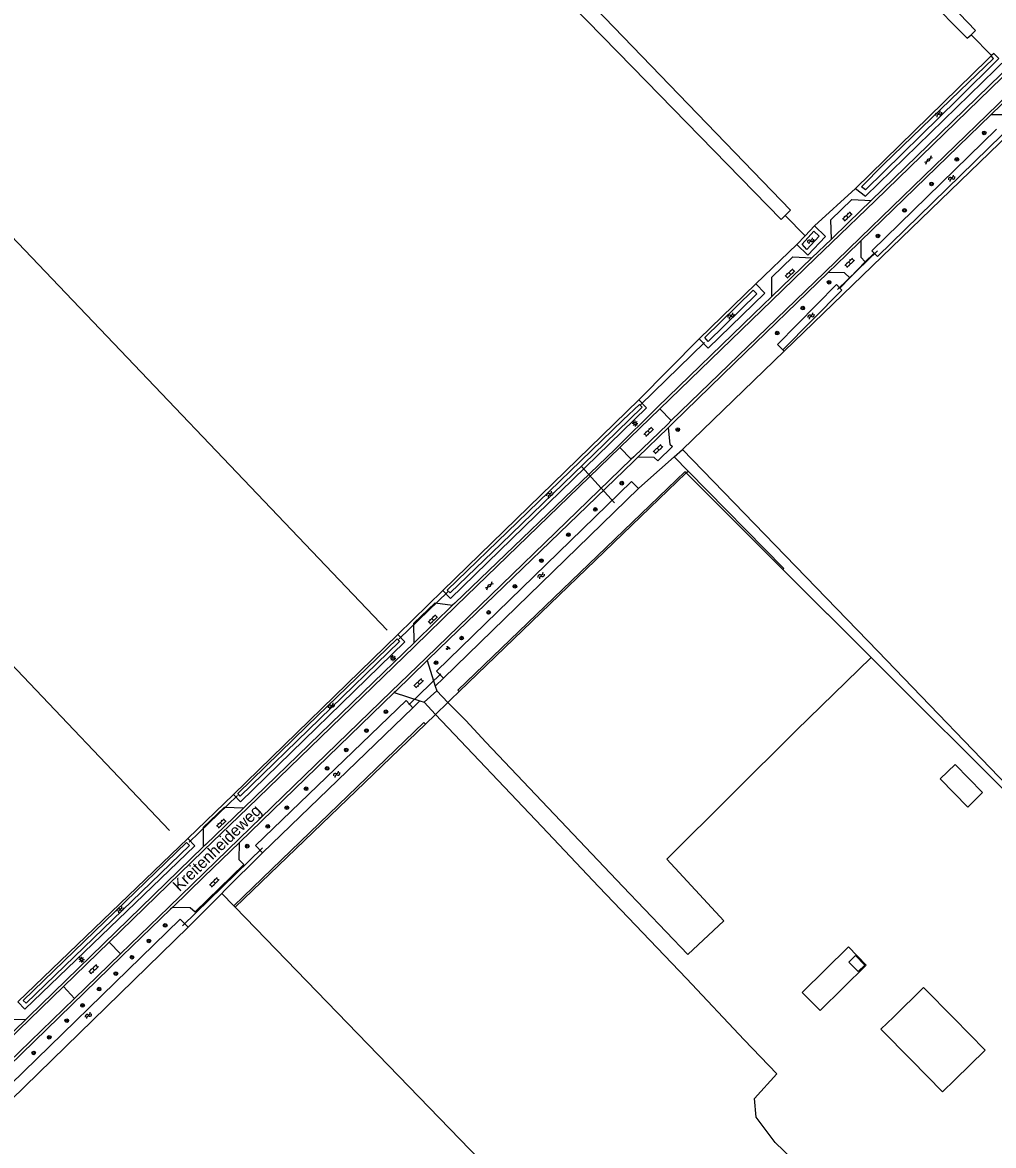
# Model space of a CAD drawing. Extents: x 136000 to 141000, y 400494 to 402006.
# Drawn here: x 140079.6 to 140289.3, y 400764.2 to 401006.8 of the extents above; entities that cross this region are included whole.
import ezdxf

# ---------------------------------------------------------------- set-up
doc = ezdxf.new("R2010")
doc.units = 0
for name, color, linetype in [('gg-afsc-draadraster', 7, 'Continuous'), ('gg-afsc-hekwerk', 7, 'Continuous'), ('gg-afsc-lijn draadraster', 7, 'Continuous'), ('gg-anno-openbare ruimte label', 7, 'Continuous'), ('gg-bbg-bijgebouw', 7, 'Continuous'), ('gg-bbg-gedigitaliseerde bijgebouw', 7, 'Continuous'), ('gg-bbg-luifel en loopbrug', 7, 'Continuous'), ('gg-knt-bronhoudergrens', 7, 'Continuous'), ('gg-knt-verharding', 7, 'Continuous'), ('gg-kntw-bovenkant insteek waterloop', 7, 'Continuous'), ('gg-kntw-midden sloot', 7, 'Continuous'), ('gg-kntw-waterlijn', 7, 'Continuous'), ('gg-kwrk-duiker nz buis', 7, 'Continuous'), ('gt-grn-groengrens', 7, 'Continuous'), ('gt-grn-vlakafsluiter', 7, 'Continuous'), ('gt-grn-weggrens', 7, 'Continuous'), ('gt-symb-boom', 7, 'Continuous'), ('gt-symb-gesloten verharding', 7, 'Continuous'), ('gt-symb-groenvak', 7, 'Continuous'), ('gt-symb-klinker verharding', 7, 'Continuous'), ('gt-symb-lichtmast', 7, 'Continuous'), ('gt-symb-watersymbool', 7, 'Continuous'), ('gx-grn-maaiveld', 7, 'Continuous')]:
    doc.layers.add(name, color=color, linetype=linetype)

# ---------------------------------------------------------------- blocks, each defined once
blk = doc.blocks.new('gt0-WA')
at = {"layer": 'gt-symb-watersymbool'}
for centre, start, end in [((-0.32, 0.02), 28.0725, 151.9275), ((0.43, 0.42), 208.0725, 331.9275), ((-0.32, -0.43), 28.0725, 151.9275), ((0.43, -0.03), 208.0725, 331.9275)]:
    blk.add_arc(centre, 0.425, start, end, dxfattribs=at)
blk = doc.blocks.new('gt0-BOOM')
at = {"layer": 'gt-symb-boom'}
for radius in [0.4, 0.2]:
    blk.add_circle((0, 0), radius, dxfattribs=at)
blk = doc.blocks.new('gt0-GESVH1')
at = {"layer": 'gt-symb-gesloten verharding'}
for p, q in [((-0.99, -0.26), (0.01, 0.24)), ((0.01, -0.26), (-0.99, 0.24)), ((0.01, 0.24), (1.01, -0.26)), ((1.01, 0.24), (0.01, -0.26))]:
    blk.add_line(p, q, dxfattribs=at)
blk = doc.blocks.new('gt0-KL1')
at = {"layer": 'gt-symb-klinker verharding'}
for p, q in [((-1.15, 0.3), (1.15, 0.3)), ((-1, -0.3), (-1, 0.3)), ((-0.5, 0.3), (-0.5, 0.45)), ((0, -0.3), (0, 0.3)), ((0.5, 0.3), (0.5, 0.45)), ((1, -0.3), (1, 0.3)), ((-1.15, -0.3), (1.15, -0.3)), ((-0.5, -0.45), (-0.5, -0.3)), ((0.5, -0.45), (0.5, -0.3))]:
    blk.add_line(p, q, dxfattribs=at)
blk = doc.blocks.new('gt0-LMAST')
at = {"layer": 'gt-symb-lichtmast'}
for p, q in [((-0.18, 0.17), (-0.45, 0.44)), ((-0.01, 0.25), (-0.01, 0.62)), ((0.17, 0.17), (0.44, 0.44)), ((-0.26, 0), (-0.63, 0)), ((-0.18, -0.18), (-0.45, -0.45)), ((-0.01, -0.25), (-0.01, -0.63)), ((0.44, -0.45), (0.17, -0.18)), ((0.24, 0), (0.62, 0))]:
    blk.add_line(p, q, dxfattribs=at)
blk.add_circle((-0.01, 0), 0.25, dxfattribs=at)
blk = doc.blocks.new('gt0-GRVAK')
at = {"layer": 'gt-symb-groenvak'}
for p, q in [((-0.11, 0.19), (-0.23, 0.24)), ((-0.18, 0.15), (0.09, 0.15)), ((-0.09, 0.21), (-0.16, 0.32)), ((-0.05, 0.21), (-0.05, 0.39)), ((0, 0.21), (0.06, 0.32)), ((0.02, 0.19), (0.13, 0.24)), ((0.26, -0.05), (0.2, 0.06)), ((0.3, -0.05), (0.3, 0.13)), ((0.35, -0.05), (0.41, 0.06)), ((-0.24, -0.23), (-0.36, -0.18)), ((-0.32, -0.26), (-0.05, -0.26)), ((-0.23, -0.21), (-0.29, -0.09)), ((-0.18, -0.2), (-0.18, -0.02)), ((-0.14, -0.21), (-0.07, -0.09)), ((-0.12, -0.23), (0, -0.18)), ((0.24, -0.07), (0.12, -0.02)), ((0.17, -0.11), (0.44, -0.11)), ((0.37, -0.07), (0.49, -0.02))]:
    blk.add_line(p, q, dxfattribs=at)

msp = doc.modelspace()

# ---------------------------------------------------------------- linework, layer by layer
at = {"layer": 'gg-afsc-draadraster'}
msp.add_line((140123.29, 400819.27), (140131.45, 400827.44), dxfattribs=at)
at = {"layer": 'gg-afsc-hekwerk'}
for p, q in [((140222.95, 400909.49), (140173.96, 400862.26)), ((140222.95, 400909.49), (140173.96, 400862.26)), ((140243.82, 400888.66), (140222.95, 400909.49)), ((140243.82, 400888.66), (140222.95, 400909.49)), ((140263.33, 400869.19), (140243.82, 400888.66)), ((140296.23, 400836.35), (140263.33, 400869.19)), ((140296.23, 400836.35), (140263.33, 400869.19)), ((140172.17, 400860.53), (140171.52, 400859.91)), ((140172.17, 400860.53), (140171.52, 400859.91)), ((140173.96, 400862.26), (140172.17, 400860.53)), ((140173.96, 400862.26), (140172.17, 400860.53)), ((140171.52, 400859.91), (140168.85, 400857.33)), ((140171.52, 400859.91), (140168.85, 400857.33)), ((140168.85, 400857.33), (140166.66, 400855.22)), ((140168.85, 400857.33), (140166.66, 400855.22)), ((140166.66, 400855.22), (140125.58, 400815.69)), ((140166.66, 400855.22), (140125.58, 400815.69)), ((140125.58, 400815.69), (140234.71, 400702.93)), ((140125.58, 400815.69), (140234.71, 400702.93))]:
    msp.add_line(p, q, dxfattribs=at)
at = {"layer": 'gg-afsc-lijn draadraster'}
msp.add_line((140123.29, 400819.27), (140131.45, 400827.44), dxfattribs=at)
at = {"layer": 'gg-bbg-bijgebouw'}
msp.add_line((140260.08, 400801.76), (140258.1, 400803.83), dxfattribs=at)
for points in [[(140258.1, 400803.83), (140259.55, 400805.21), (140261.53, 400803.14), (140260.08, 400801.76)], [(140280.78, 400791.69), (140274.25, 400798.35), (140267.71, 400791.93)], [(140281.01, 400778.39), (140287.55, 400784.8), (140280.78, 400791.69)], [(140281.01, 400778.39), (140278.33, 400775.75), (140271.61, 400782.59)]]:
    msp.add_lwpolyline(points, dxfattribs=at)
at = {"layer": 'gg-bbg-gedigitaliseerde bijgebouw'}
for points in [[(140283.77, 400837.3), (140277.82, 400843.37), (140281.03, 400846.52), (140286.98, 400840.46), (140283.77, 400837.3)], [(140267.71, 400791.93), (140265.02, 400789.29), (140271.61, 400782.59)]]:
    msp.add_lwpolyline(points, dxfattribs=at)
at = {"layer": 'gg-bbg-luifel en loopbrug'}
msp.add_lwpolyline([(140251.88, 400793.35), (140261.87, 400803.15), (140258.02, 400807.08), (140248.03, 400797.27), (140251.88, 400793.35)], dxfattribs=at)
at = {"layer": 'gg-knt-bronhoudergrens'}
for p, q in [((140284.5, 401004.17), (140288.92, 400999.64)), ((140250.69, 400962.84), (140259.53, 400970.92)), ((140244.37, 400965.14), (140248.67, 400960.7)), ((140238.04, 400950.34), (140246.88, 400958.81)), ((140212.74, 400925.28), (140225.77, 400938.43)), ((140170.41, 400884.11), (140160.7, 400874.56)), ((140125.21, 400840.01), (140115.34, 400830.54)), ((140122.68, 400818.66), (140123.29, 400819.27)), ((140115.39, 400811.35), (140122.68, 400818.66)), ((140122.68, 400818.66), (140125.31, 400816))]:
    msp.add_line(p, q, dxfattribs=at)
for points in [[(140262.9, 400869.62), (140246.75, 400853.87), (140218.79, 400826.07), (140231.1, 400812.76), (140223.31, 400805.46), (140209.31, 400820.13), (140179.71, 400851.36), (140175.35, 400855.98), (140171.52, 400859.91)], [(140257.54, 400720.82), (140253.95, 400724.41), (140253.58, 400728.61), (140257.91, 400736.28), (140255.43, 400739.37), (140248.26, 400744.07), (140247.89, 400749.51), (140248.01, 400756.81), (140245.91, 400761.26), (140242.2, 400764.85), (140238.12, 400770.29), (140237.75, 400774.37), (140242.52, 400779.7), (140235.47, 400787.01), (140223.01, 400800.25), (140204.14, 400820.04), (140191.83, 400833.14), (140168.85, 400857.33)]]:
    msp.add_lwpolyline(points, dxfattribs=at)
at = {"layer": 'gg-knt-verharding'}
for p, q in [((140288.01, 400986.87), (140301.49, 401000)), ((140263.77, 400968.27), (140293.75, 400997.36)), ((140288.01, 400986.87), (140260.65, 400960.35)), ((140288.77, 400986.87), (140260.67, 400959.61)), ((140254.37, 400959.21), (140263.77, 400968.27)), ((140254.35, 400960.02), (140250.12, 400955.94)), ((140252.83, 400952.77), (140260.65, 400960.35)), ((140250.92, 400955.89), (140254.37, 400959.21)), ((140250.92, 400955.89), (140241.45, 400946.77)), ((140261.66, 400955.13), (140258.35, 400951.62)), ((140252.83, 400952.77), (140219.71, 400920.79)), ((140217.29, 400923.33), (140241.45, 400946.77)), ((140208.64, 400914.95), (140217.29, 400923.33)), ((140217.29, 400923.33), (140219.71, 400920.79)), ((140219.01, 400920.06), (140211.64, 400912.96)), ((140219.09, 400919.25), (140212.55, 400912.93)), ((140219.71, 400920.79), (140219.01, 400920.06)), ((140173.3, 400880.79), (140208.64, 400914.95)), ((140208.64, 400914.95), (140211.1, 400912.46)), ((140211.1, 400912.46), (140166.84, 400869.54)), ((140211.64, 400912.96), (140211.1, 400912.46)), ((140164.26, 400871.99), (140173.3, 400880.79)), ((140128.3, 400837.15), (140164.26, 400871.99)), ((140166.84, 400869.54), (140159.28, 400862.24)), ((140167.02, 400868.96), (140168.78, 400863.44)), ((140168.78, 400863.44), (140169.09, 400862.45)), ((140159.91, 400862.03), (140126.49, 400829.66)), ((140126.5, 400830.48), (140159.28, 400862.24)), ((140159.91, 400862.03), (140165.47, 400860.23)), ((140169.09, 400862.45), (140171.52, 400859.91)), ((140165.47, 400860.23), (140166.37, 400859.94)), ((140166.37, 400859.94), (140168.85, 400857.33)), ((140118.76, 400827.91), (140128.3, 400837.15)), ((140126.5, 400830.48), (140111.22, 400815.68)), ((140098.36, 400808.14), (140118.76, 400827.91)), ((140111.22, 400815.68), (140100.83, 400805.59)), ((140088.48, 400798.52), (140098.36, 400808.14)), ((140098.36, 400808.14), (140100.83, 400805.59)), ((140100.83, 400805.59), (140090.84, 400795.94)), ((140081.15, 400791.42), (140088.48, 400798.52)), ((140088.48, 400798.52), (140090.84, 400795.94)), ((140090.84, 400795.94), (140068.45, 400774.2)), ((140062.51, 400773.37), (140081.15, 400791.42))]:
    msp.add_line(p, q, dxfattribs=at)
for points in [[(140303.54, 401001.2), (140302.88, 401000.56), (140288.77, 400986.87)], [(140293.69, 400998.22), (140275.2, 400980.28), (140262.9, 400968.32)], [(140294.19, 400985.19), (140292.49, 400986.86), (140288.77, 400986.87)], [(140254.35, 400960.02), (140254.23, 400964.17), (140258.73, 400968.53), (140262.9, 400968.32)], [(140262.9, 400968.32), (140258.05, 400963.6), (140254.35, 400960.02)], [(140260.67, 400959.61), (140257.54, 400956.57), (140253.6, 400952.76)], [(140260.67, 400959.61), (140260.71, 400956.13), (140261.66, 400955.13)], [(140241.45, 400947.59), (140241.45, 400951.79), (140245.98, 400956.2), (140250.12, 400955.94)], [(140250.12, 400955.94), (140245.81, 400951.78), (140241.45, 400947.59)], [(140253.6, 400952.76), (140233.37, 400933.18), (140220.17, 400920.31), (140219.09, 400919.25)], [(140258.35, 400951.62), (140257.16, 400952.71), (140253.6, 400952.76)], [(140241.45, 400947.59), (140237.59, 400943.88), (140216.8, 400923.69), (140207.62, 400914.61), (140173.02, 400881.37), (140172.53, 400880.89)], [(140219.09, 400919.25), (140219.43, 400915.74), (140220, 400915.2), (140216.83, 400912.12), (140216.09, 400912.79), (140212.55, 400912.93)], [(140212.55, 400912.93), (140211.57, 400911.97), (140169.64, 400871.51), (140167.02, 400868.96)], [(140164.24, 400872.82), (140164.15, 400877.04), (140168.73, 400881.42), (140172.53, 400880.89)], [(140172.53, 400880.89), (140164.59, 400873.15), (140164.24, 400872.82)], [(140164.24, 400872.82), (140153.19, 400862.14), (140127.42, 400837.17)], [(140167.02, 400868.96), (140160.18, 400862.3), (140159.91, 400862.03)], [(140118.75, 400828.77), (140118.74, 400832.99), (140123.24, 400837.26), (140127.42, 400837.17)], [(140127.42, 400837.17), (140119.25, 400829.25), (140118.75, 400828.77)], [(140118.75, 400828.77), (140080.93, 400792.01), (140080.35, 400791.43)], [(140126.49, 400829.66), (140118.78, 400822.2), (140112.07, 400815.66)], [(140112.07, 400815.66), (140115.85, 400815.6), (140116.93, 400814.65), (140127.41, 400824.9), (140126.42, 400825.88), (140126.49, 400829.66)], [(140112.07, 400815.66), (140111.63, 400815.24), (140101.15, 400805.18), (140068.45, 400773.38)], [(140062.57, 400774.21), (140062.88, 400778.78), (140075.98, 400791.5), (140080.35, 400791.43)], [(140080.35, 400791.43), (140063.03, 400774.65), (140062.57, 400774.21)]]:
    msp.add_lwpolyline(points, dxfattribs=at)
at = {"layer": 'gg-kntw-bovenkant insteek waterloop'}
for p, q in [((140174.84, 401120.13), (140285.47, 401005.1)), ((140283.68, 401003.39), (140171.72, 401117.13)), ((140283.68, 401003.39), (140284.5, 401004.17)), ((140284.5, 401004.17), (140285.47, 401005.1)), ((140288.07, 400998.82), (140259.53, 400970.92)), ((140288.07, 400998.82), (140288.84, 400999.57)), ((140288.92, 400999.64), (140288.84, 400999.57)), ((140289.4, 401000.11), (140288.92, 400999.64)), ((140243.48, 400964.27), (140244.37, 400965.14)), ((140244.37, 400965.14), (140245.51, 400966.26)), ((140250.69, 400962.84), (140248.67, 400960.7)), ((140248.67, 400960.7), (140246.88, 400958.81)), ((140238.04, 400950.34), (140225.77, 400938.43)), ((140243.87, 400936.09), (140256.62, 400949.01)), ((140256.62, 400949.01), (140256.19, 400949.44)), ((140212.74, 400925.28), (140170.41, 400884.11)), ((140223.39, 400909.9), (140220.38, 400912.97)), ((140170.54, 400865.16), (140212.64, 400906.12)), ((140160.7, 400874.56), (140125.21, 400840.01)), ((140131.45, 400827.44), (140163.97, 400858.77)), ((140115.34, 400830.54), (140078.6, 400795.22)), ((140073.08, 400770.12), (140115.39, 400811.35))]:
    msp.add_line(p, q, dxfattribs=at)
for points in [[(140245.51, 400966.26), (140189.29, 401024.62), (140133.31, 401082.73)], [(140243.48, 400964.27), (140211.35, 400997.18), (140175.32, 401034.1), (140151.11, 401058.78), (140130.39, 401079.89)], [(140259.53, 400970.92), (140261.68, 400969.3), (140292.57, 400999.35), (140291.65, 401000)], [(140263.57, 400956.98), (140263.06, 400957.5), (140290.02, 400983.77)], [(140291.24, 400982.52), (140264.28, 400956.25), (140263.57, 400956.98)], [(140246.88, 400958.81), (140249.26, 400956.57), (140253.07, 400960.6), (140250.69, 400962.84)], [(140225.77, 400938.43), (140227.73, 400936.41), (140239.99, 400948.32), (140238.04, 400950.34)], [(140256.19, 400949.44), (140255.43, 400950.19), (140242.68, 400937.27), (140243.87, 400936.09)], [(140170.41, 400884.11), (140172.08, 400882.39), (140214.41, 400923.56), (140212.74, 400925.28)], [(140337.63, 400796.52), (140296.13, 400838.03), (140264.37, 400870.96), (140222.18, 400914.57)], [(140243.82, 400888.66), (140244.03, 400888.86), (140223.39, 400909.9)], [(140212.64, 400906.12), (140211.16, 400907.64), (140169.06, 400866.68), (140170.54, 400865.16)], [(140125.21, 400840.01), (140126.73, 400838.45), (140162.22, 400873), (140160.7, 400874.56)], [(140163.97, 400858.77), (140162.49, 400860.31), (140129.97, 400828.98), (140131.45, 400827.44)], [(140078.6, 400795.22), (140080.15, 400793.61), (140116.89, 400828.93), (140115.34, 400830.54)], [(140115.39, 400811.35), (140113.66, 400813.12), (140071.36, 400771.89), (140073.08, 400770.12)]]:
    msp.add_lwpolyline(points, dxfattribs=at)
at = {"layer": 'gg-kntw-midden sloot'}
for p, q in [((140158.42, 400875.52), (140047.81, 400991.48)), ((140111.35, 400832.25), (140006.92, 400942.03))]:
    msp.add_line(p, q, dxfattribs=at)
at = {"layer": 'gg-kntw-waterlijn'}
for points in [[(140289.4, 401000.11), (140290.51, 400998.99), (140281.61, 400990.23), (140261.7, 400970.63), (140260.86, 400971.28)], [(140260.86, 400971.28), (140265.61, 400976.13), (140282.08, 400992.05), (140289.33, 400999.06), (140288.84, 400999.57)], [(140248.02, 400958.91), (140250.53, 400961.69), (140251.69, 400960.64), (140249.06, 400957.73), (140248.02, 400958.91)], [(140226.97, 400938.74), (140237.47, 400949.01), (140238.26, 400948.21), (140227.69, 400937.86), (140226.97, 400938.74)], [(140171.36, 400884.17), (140186.51, 400898.82), (140209.39, 400920.95), (140212.86, 400924.31), (140213.48, 400923.68), (140205.39, 400915.85), (140183.01, 400894.2), (140172.01, 400883.56), (140171.36, 400884.17)], [(140126.15, 400840.25), (140141.15, 400854.84), (140160.52, 400873.68), (140161.08, 400873.1), (140126.66, 400839.63), (140126.15, 400840.25)], [(140079.77, 400795.53), (140115.06, 400829.66), (140115.68, 400829.02), (140080.43, 400794.92), (140079.77, 400795.53)]]:
    msp.add_lwpolyline(points, dxfattribs=at)
at = {"layer": 'gg-kwrk-duiker nz buis'}
for p, q in [((140264.3, 400957.47), (140255.62, 400949.13)), ((140213.1, 400924.19), (140226.9, 400937.7)), ((140207.51, 400903), (140200.34, 400910.86)), ((140160.99, 400873.66), (140171.47, 400883.82)), ((140163.06, 400859.36), (140170.01, 400866.06)), ((140115.62, 400829.69), (140126.07, 400839.8)), ((140131.49, 400828.53), (140114.18, 400811.62))]:
    msp.add_line(p, q, dxfattribs=at)
at = {"layer": 'gt-grn-groengrens'}
for p, q in [((140300.08, 400989.89), (140244.15, 400935.81)), ((140261.66, 400955.13), (140263.57, 400956.98)), ((140258.35, 400951.62), (140256.19, 400949.44)), ((140244.15, 400935.81), (140222.18, 400914.57)), ((140243.87, 400936.09), (140244.15, 400935.81)), ((140220.38, 400912.97), (140222.18, 400914.57)), ((140214.01, 400907.34), (140220.38, 400912.97)), ((140212.64, 400906.12), (140214.01, 400907.34)), ((140168.78, 400863.44), (140170.54, 400865.16)), ((140163.97, 400858.77), (140165.47, 400860.23)), ((140125.31, 400816), (140125.58, 400815.69))]:
    msp.add_line(p, q, dxfattribs=at)
for points in [[(140222.95, 400909.49), (140222.71, 400909.74), (140173.68, 400862.54), (140173.96, 400862.26)], [(140166.66, 400855.22), (140166.34, 400855.54), (140125.31, 400816)]]:
    msp.add_lwpolyline(points, dxfattribs=at)
at = {"layer": 'gt-grn-vlakafsluiter'}
msp.add_line((140222.95, 400909.49), (140223.39, 400909.9), dxfattribs=at)
at = {"layer": 'gt-grn-weggrens'}
msp.add_line((140169.09, 400862.45), (140166.37, 400859.94), dxfattribs=at)
at = {"layer": 'gx-grn-maaiveld'}
for p, q in [((140243.82, 400888.66), (140262.9, 400869.62)), ((140262.9, 400869.62), (140263.33, 400869.19))]:
    msp.add_line(p, q, dxfattribs=at)

# ---------------------------------------------------------------- block references
at = {"layer": 'gt-symb-boom'}
for p in [(140287.34, 400982.94), (140281.42, 400977.23), (140275.96, 400971.93), (140270.12, 400966.2), (140264.38, 400960.68), (140253.83, 400950.67), (140248.14, 400945.1), (140242.64, 400939.71), (140221.16, 400918.85), (140209.05, 400907.28), (140203.35, 400901.62), (140197.54, 400896.15), (140191.7, 400890.54), (140185.98, 400884.99), (140180.31, 400879.35), (140174.48, 400873.82), (140168.97, 400868.5), (140158.12, 400857.89), (140153.9, 400853.84), (140149.56, 400849.65), (140145.43, 400845.65), (140140.89, 400841.27), (140136.72, 400837.17), (140132.61, 400833.13), (140128.18, 400828.86), (140110.45, 400811.73), (140106.95, 400808.4), (140103.28, 400804.87), (140099.79, 400801.34), (140096.17, 400797.98), (140092.6, 400794.46), (140089.2, 400791.16), (140085.42, 400787.56), (140082.05, 400784.2)]:
    msp.add_blockref('gt0-BOOM', p, dxfattribs=at)
at = {"layer": 'gt-symb-gesloten verharding'}
for p, rotation in [((140275.29, 400977.1), 44.270673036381), ((140180.42, 400885.11), 44.27067303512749)]:
    msp.add_blockref('gt0-GESVH1', p, dxfattribs=dict(at, rotation=rotation))
at = {"layer": 'gt-symb-groenvak'}
msp.add_blockref('gt0-GRVAK', (140171.53, 400871.66), dxfattribs=at)
at = {"layer": 'gt-symb-klinker verharding'}
for p, rotation in [((140257.78, 400964.92), 43.946589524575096), ((140258.26, 400954.91), 43.946589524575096), ((140245.38, 400952.57), 43.94658952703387), ((140214.89, 400918.39), 43.86557836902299), ((140216.91, 400914.6), 43.86557836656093), ((140168.25, 400877.85), 44.189646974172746), ((140165.17, 400864.05), 44.189646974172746), ((140122.56, 400833.77), 43.946589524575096), ((140121.05, 400821.05), 43.94658952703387), ((140095, 400802.26), 43.946589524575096)]:
    msp.add_blockref('gt0-KL1', p, dxfattribs=dict(at, rotation=rotation))
at = {"layer": 'gt-symb-lichtmast'}
for p in [(140211.94, 400920.18), (140159.65, 400869.49), (140092.4, 400804.35)]:
    msp.add_blockref('gt0-LMAST', p, dxfattribs=at)
at = {"layer": 'gt-symb-watersymbool'}
for p, rotation in [((140277.42, 400987.02), 44.27067303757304), ((140280.27, 400973.12), 43.946589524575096), ((140249.8, 400959.6), 43.94658952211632), ((140232.6, 400943.38), 43.946589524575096), ((140249.9, 400943.38), 43.946589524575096), ((140193.48, 400904.84), 43.94658952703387), ((140191.62, 400887.26), 43.94658952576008), ((140146.27, 400859.09), 43.946589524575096), ((140147.44, 400844.36), 43.946589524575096), ((140100.68, 400815.13), 43.946589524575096), ((140093.83, 400792.26), 43.94658952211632)]:
    msp.add_blockref('gt0-WA', p, dxfattribs=dict(at, rotation=rotation))

# ---------------------------------------------------------------- texts
at = {"layer": 'gg-anno-openbare ruimte label'}
msp.add_text('Kreitenheideweg', height=2.5, rotation=44.1, dxfattribs=at).set_placement((140113.55, 400818.93))

doc.saveas('drawing.dxf')
